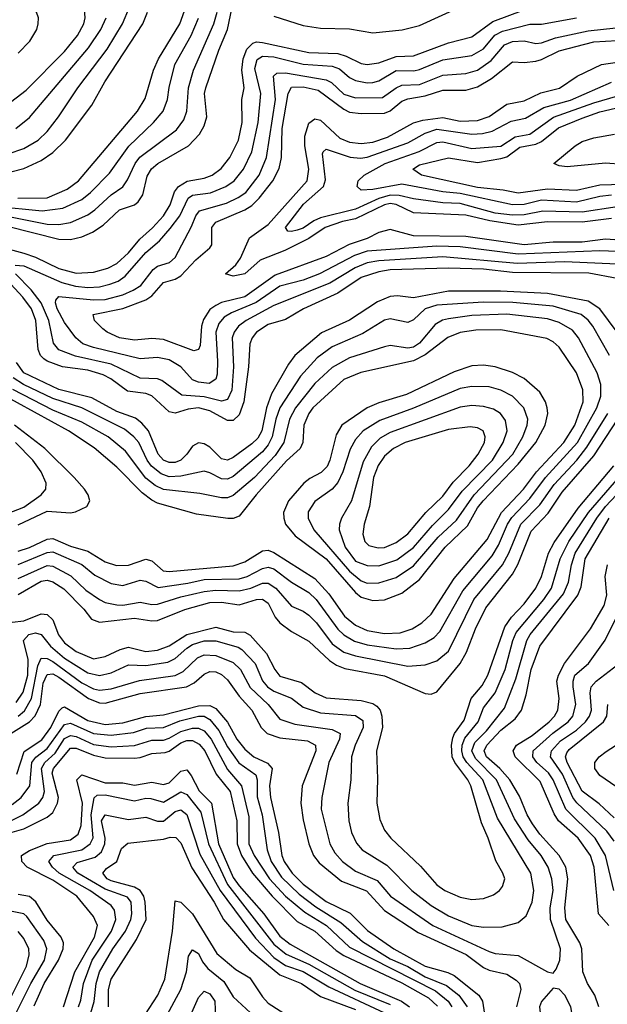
# Model space of a CAD drawing. Header units: inches. Extents: x 1305375 to 1407406, y 744550 to 841633.
# Tile 418 of 509: x 1362376 to 1364396, y 832279 to 835664. Entities that reach past the tile are written whole.
import ezdxf

# ---------------------------------------------------------------- set-up
doc = ezdxf.new("R2010")
doc.units = ezdxf.units.IN
doc.header["$MEASUREMENT"] = 0
doc.layers.add('B3863', color=7, linetype='Continuous')

msp = doc.modelspace()

# ---------------------------------------------------------------- linework, layer by layer
at = {"layer": 'B3863', "color": 5}
for points, elevation in [([(1362310, 835354.5), (1362398, 835422), (1362530, 835554.3), (1362574.9, 835610), (1362595.9, 835650), (1362600.5, 835670), (1362599, 835699), (1362589.9, 835729.9), (1362561.6, 835761.6), (1362518.3, 835790), (1362476.2, 835810), (1362370, 835844.8)], 1980), ([(1362370.7, 835549.3), (1362411.1, 835590), (1362434.2, 835630), (1362439.3, 835650), (1362440.1, 835670), (1362434, 835690), (1362403.2, 835730), (1362349, 835770)], 2020), ([(1362334, 834954), (1362510, 834909.3), (1362550, 834907.8), (1362590, 834917.3), (1362626.5, 834933.5), (1362662.8, 834957.2), (1362718.7, 835010), (1362770, 835027.4), (1362782.7, 835037.3), (1362798.6, 835061.4), (1362814.2, 835125.8), (1362829.1, 835150.9), (1362850.4, 835170), (1362956.4, 835230), (1362994.1, 835270), (1363010, 835299.3), (1363018.7, 835330), (1363011.7, 835410), (1363016.1, 835430), (1363060.2, 835559.8), (1363090, 835630.2), (1363110.7, 835729.3)], 1820), ([(1363250, 835675.7), (1363350, 835644), (1363410, 835635.4), (1363510, 835633), (1363590, 835619.1), (1363691.2, 835628.8), (1363750, 835644.3), (1363959.4, 835740.6)], 1820), ([(1362250, 834899.5), (1362390, 834861.7), (1362430, 834847.9), (1362510, 834808.7), (1362570, 834792), (1362630, 834795.7), (1362679, 834810), (1362710, 834825.4), (1362750, 834862.9), (1362788.5, 834910), (1362832.1, 834947.9), (1362870.6, 834989.4), (1362892.6, 835027.4), (1362907.9, 835072.1), (1362922, 835090), (1362951.6, 835108.4), (1363010, 835119.6), (1363037.4, 835130), (1363068.1, 835151.9), (1363097.9, 835190), (1363127.7, 835250), (1363141.2, 835310), (1363139.6, 835390), (1363147.4, 835430), (1363139.6, 835490), (1363144.2, 835530), (1363156.8, 835563.2), (1363176.8, 835583.2), (1363190, 835587.8), (1363210, 835585.5), (1363370, 835550.9), (1363470, 835547.4), (1363498.7, 835538.7), (1363550, 835513.8), (1363570, 835510.4), (1363610, 835515.7), (1363670, 835537), (1363730, 835540.2), (1363850, 835584.8), (1363930, 835605.1), (1364002.4, 835657.6), (1364110, 835698.4)], 1780), ([(1362336.6, 835203.4), (1362390, 835221.7), (1362439, 835250), (1362470, 835279.6), (1362509.5, 835330), (1362575.6, 835430), (1362676.9, 835563.1), (1362729.3, 835650), (1362753.1, 835706.9)], 1940), ([(1362369.7, 835050.3), (1362470, 835052), (1362538.6, 835081.4), (1362577.7, 835110), (1362781.2, 835350), (1362806.9, 835393.1), (1362836.4, 835490), (1362853.4, 835530), (1362926.6, 835650), (1362948.6, 835710)], 1880), ([(1362290, 835022.4), (1362453.1, 835006.9), (1362523.6, 835016.4), (1362590, 835045.8), (1362619.7, 835070), (1362684.1, 835135.9), (1362750.7, 835229.3), (1362835.3, 835310), (1362869, 835350), (1362884.5, 835390), (1362889.4, 835430.6), (1362909.3, 835510), (1362965, 835610), (1362991, 835669)], 1860), ([(1362350, 835142.6), (1362390, 835152.8), (1362450, 835179.5), (1362490, 835207.9), (1362533.2, 835250), (1362624.1, 835370), (1362668.7, 835450), (1362798.9, 835650), (1362815.7, 835690)], 1920), ([(1362350, 834984.9), (1362470, 834960.6), (1362510, 834960.1), (1362550, 834966.7), (1362610, 834992.9), (1362634.4, 835010), (1362690, 835062.3), (1362730.5, 835089.5), (1362747, 835113), (1362772.7, 835170), (1362788.5, 835191.5), (1362914.5, 835285.5), (1362940.4, 835319.6), (1362951, 835350), (1362955.8, 835430), (1362973.4, 835490), (1363043, 835650), (1363054.2, 835690)], 1840), ([(1362360.5, 834819.5), (1362390, 834817.6), (1362520.2, 834760.2), (1362567.8, 834747.8), (1362610, 834743.4), (1362650, 834745.1), (1362685.4, 834754.6), (1362714.5, 834765.5), (1362738.2, 834781.8), (1362810, 834863.7), (1362856.6, 834903.4), (1362893.6, 834946.3), (1362926.1, 834990), (1362954.9, 835050), (1362970, 835060.5), (1363031.8, 835068.2), (1363084.7, 835090), (1363113.7, 835110), (1363145.4, 835150), (1363174.4, 835210), (1363195.6, 835310), (1363205.2, 835410), (1363184.1, 835495.9), (1363192.4, 835527.6), (1363210, 835539), (1363250, 835536.6), (1363350, 835510.9), (1363450, 835504.3), (1363475.3, 835495.3), (1363510, 835465.8), (1363530, 835455.1), (1363570, 835447.4), (1363590, 835448.6), (1363610, 835454.1), (1363670, 835489), (1363731.3, 835488.7), (1363750, 835492.5), (1363830, 835526.4), (1363930, 835540.5), (1363970, 835563.5), (1364009.5, 835610.5), (1364035.1, 835624.9), (1364130, 835648.9), (1364170, 835648.5), (1364290, 835670.3)], 1760), ([(1362362.7, 835290), (1362410, 835327.9), (1362612.7, 835567.3), (1362654.5, 835630), (1362672.6, 835670)], 1960), ([(1364430, 834867.6), (1364370, 834869.8), (1364090, 834858.4), (1363890, 834883.3), (1363810, 834885.9), (1363570, 834868.2), (1363526.9, 834853.2), (1363406.5, 834790), (1363350, 834769), (1363270, 834747.5), (1363188.5, 834691.5), (1363104.1, 834655.9), (1363079.3, 834640.7), (1363060.7, 834619.3), (1363050.1, 834590), (1363056.4, 834490), (1363054.6, 834445.4), (1363050, 834428.5), (1363027.3, 834412.7), (1362990, 834417.3), (1362970, 834425.9), (1362929.3, 834470), (1362890, 834494.3), (1362850, 834502.4), (1362790, 834497.8), (1362630, 834536.5), (1362593.4, 834550), (1362569, 834570), (1362530, 834623.4), (1362504.2, 834670), (1362498.4, 834690), (1362500.2, 834699.8), (1362510, 834711.9), (1362630, 834701.1), (1362670, 834702.5), (1362730, 834717.7), (1362765.9, 834734.1), (1362792.1, 834750), (1362834.4, 834805.6), (1362850, 834816.7), (1362890.7, 834829.3), (1362910, 834846.1), (1362966.6, 834953.4), (1362981.5, 834990), (1362993.5, 835006.5), (1363086.4, 835033.6), (1363127.4, 835052.6), (1363152.8, 835070), (1363199.5, 835130), (1363224.7, 835190), (1363255.6, 835390), (1363248.1, 835470), (1363259.8, 835480.2), (1363290, 835481.6), (1363430, 835457.5), (1363447.6, 835447.6), (1363490, 835408.4), (1363530, 835395.1), (1363623.1, 835396.9), (1363670, 835430.1), (1363690, 835438.9), (1363750, 835441.2), (1363830, 835473), (1363910, 835479.5), (1363950, 835490.9), (1363996.5, 835523.5), (1364042.3, 835577.7), (1364070, 835589.1), (1364110, 835590.9), (1364150, 835582.7), (1364170, 835584.9), (1364218.4, 835601.6), (1364330, 835625.2), (1364510, 835644.7)], 1740), ([(1364470, 834903.6), (1364390, 834909.8), (1364310, 834899.2), (1364210, 834899.4), (1364109.7, 834889.7), (1363910, 834918.6), (1363730, 834920.6), (1363650, 834942.9), (1363610, 834932.3), (1363570, 834911.3), (1363508.8, 834891.2), (1363429.9, 834850.1), (1363254.3, 834785.7), (1363150, 834710.9), (1363070, 834691.9), (1363050, 834681.4), (1363030, 834667.4), (1363007.3, 834632.7), (1363001.1, 834610), (1362996.1, 834543.9), (1362990, 834529.9), (1362974.6, 834525.4), (1362870, 834564.8), (1362830, 834567.9), (1362770, 834562.6), (1362719.2, 834570), (1362676.2, 834590), (1362661.6, 834601.6), (1362632.7, 834630), (1362628.9, 834650), (1362730, 834671.2), (1362810, 834701), (1362830, 834714.7), (1362870, 834760.7), (1362910, 834771.9), (1362930, 834782.9), (1362981.7, 834838.3), (1363030, 834879.8), (1363036.3, 834890), (1363036.5, 834950), (1363050, 834967.5), (1363150, 835010.1), (1363174.3, 835025.7), (1363199.4, 835050), (1363246.5, 835110), (1363268.1, 835151.9), (1363275.4, 835190), (1363278.7, 835290), (1363298.8, 835410), (1363310, 835431.6), (1363350, 835433.4), (1363401.9, 835421.9), (1363490, 835356), (1363510, 835346.3), (1363550, 835341.1), (1363630, 835342.5), (1363650, 835350.3), (1363690, 835384.2), (1363710, 835392.3), (1363770, 835401.7), (1363830, 835422.2), (1363910, 835421.7), (1363950, 835433.2), (1363998.4, 835461.6), (1364070, 835519.6), (1364110, 835516.5), (1364150, 835521.1), (1364170, 835526.6), (1364230, 835556.7), (1364350, 835588.1), (1364550, 835598.9)], 1720), ([(1364410, 834980.4), (1364310, 834967.8), (1364190.9, 834969.1), (1364090, 834957.2), (1363992.3, 834972.3), (1363910, 834991.8), (1363730, 835000.5), (1363670, 835028.1), (1363650, 835031.6), (1363630, 835027.6), (1363530, 834979), (1363486, 834970), (1363425.5, 834950), (1363370, 834912.3), (1363287.5, 834870), (1363203, 834837), (1363150, 834790.3), (1363110, 834782), (1363083.5, 834790), (1363119.2, 834820.8), (1363135.4, 834844.6), (1363166.2, 834913.8), (1363230, 834959.3), (1363363.9, 835110), (1363370, 835150), (1363355.6, 835230), (1363356.5, 835263.5), (1363370, 835308.2), (1363390, 835323.3), (1363410, 835318.6), (1363476.9, 835256.9), (1363510, 835243.1), (1363550, 835238.1), (1363590, 835243.3), (1363640, 835260), (1363730, 835309.2), (1363761.9, 835318.1), (1363830, 835328.2), (1363890, 835315.3), (1363950, 835317), (1363990, 835331), (1364050, 835373.4), (1364110, 835385.3), (1364167, 835413), (1364231.4, 835428.6), (1364292.1, 835470), (1364376.4, 835510), (1364430, 835517.7)], 1680), ([(1364430, 835020.4), (1364310, 835001.9), (1364174.5, 835005.5), (1364110, 834992.9), (1364070, 834992.3), (1364010, 834998.3), (1363890, 835032.3), (1363830, 835034.2), (1363730, 835047.7), (1363679.9, 835059.9), (1363650, 835060.4), (1363610, 835049.7), (1363530, 835012.3), (1363410, 834982.9), (1363387.3, 834972.7), (1363350, 834946.8), (1363330, 834940.1), (1363310, 834935.3), (1363297.4, 834937.4), (1363289.5, 834950), (1363351.8, 835030), (1363420.5, 835090), (1363426.9, 835113.1), (1363417.3, 835202.7), (1363419.1, 835210), (1363430, 835219.2), (1363511.6, 835191.6), (1363547.9, 835187.9), (1363570, 835191.7), (1363710, 835240.1), (1363770, 835274.4), (1363810, 835287.9), (1363930, 835270.7), (1363967.4, 835272.6), (1363999.7, 835280.3), (1364065.4, 835314.6), (1364115, 835325), (1364178, 835362), (1364270, 835387.5), (1364410, 835449.4)], 1660), ([(1364410, 835060.2), (1364370, 835055.6), (1364290, 835036.5), (1364170, 835043.1), (1364110, 835028.7), (1364070, 835027.2), (1363890, 835067), (1363830, 835072.4), (1363690, 835098.9), (1363590, 835080.2), (1363550, 835077.5), (1363535.9, 835090), (1363539.9, 835110), (1363559.9, 835130), (1363632.7, 835170), (1363749.7, 835210.3), (1363810, 835241.7), (1363830, 835244.1), (1363930, 835221.6), (1364030, 835229.1), (1364078.7, 835261.3), (1364130, 835270.6), (1364210.6, 835329.4), (1364350, 835378.3), (1364550, 835436.5)], 1640), ([(1364450, 835097.3), (1364370, 835095.6), (1364290, 835076.2), (1364190, 835081.3), (1364090, 835067.3), (1364037.7, 835077.7), (1363950, 835086.6), (1363757.6, 835130), (1363727.6, 835150), (1363750, 835164.6), (1363850, 835188.8), (1363950, 835173.3), (1364030, 835186.3), (1364050, 835192.8), (1364094.8, 835225.2), (1364150, 835236.3), (1364170, 835245.3), (1364228.2, 835291.8), (1364310, 835325.8), (1364370, 835347.1), (1364590, 835399)], 1620), ([(1364450, 835165.6), (1364389.6, 835170.4), (1364258.5, 835158.5), (1364230, 835161.6), (1364211.9, 835170), (1364285.5, 835230), (1364310, 835244.8), (1364350, 835258.4), (1364420.7, 835270)], 1580), ([(1364430, 834773.8), (1364332.7, 834792.7), (1364070, 834795.4), (1363970, 834806.7), (1363849.7, 834810.3), (1363650, 834803.5), (1363610, 834797.7), (1363550, 834777.4), (1363470, 834724.1), (1363351.2, 834670), (1363290, 834633.7), (1363230, 834616.4), (1363190.1, 834590), (1363175.1, 834570), (1363167.4, 834550), (1363162.3, 834470), (1363146.6, 834350), (1363130, 834305.4), (1363110, 834286.2), (1363090, 834285.6), (1363030, 834319.7), (1362990, 834329.5), (1362954.8, 834325.2), (1362910, 834311), (1362890, 834315.3), (1362830, 834371.2), (1362810, 834379), (1362746.5, 834386.5), (1362689.4, 834429.5), (1362662.9, 834442.9), (1362610, 834459), (1362523.4, 834470), (1362470, 834489.5), (1362458.5, 834498.5), (1362447.2, 834510), (1362439.3, 834530), (1362431.4, 834630), (1362416, 834670), (1362386.5, 834710), (1362219.1, 834890)], 1780), ([(1364430, 834823.1), (1364250, 834831.4), (1364086.3, 834826.3), (1363830, 834848.4), (1363610, 834835.5), (1363570, 834828.3), (1363529.5, 834810.5), (1363441.5, 834758.5), (1363250, 834681.2), (1363154.2, 834630), (1363128.4, 834610), (1363113, 834590), (1363106.8, 834570), (1363110.6, 834470), (1363104.9, 834390), (1363090, 834357.9), (1363070, 834352.2), (1363010, 834367), (1362932.7, 834372.7), (1362864, 834424), (1362849.1, 834429.1), (1362790, 834431.6), (1362690, 834479.6), (1362567.7, 834507.7), (1362510, 834528.5), (1362492, 834552), (1362476.5, 834630), (1362449.1, 834690), (1362415.5, 834735.5), (1362361.5, 834790)], 1760), ([(1364429.9, 834590), (1364369.9, 834670), (1364330, 834696.7), (1364190, 834722.9), (1364029.1, 834730.9), (1363850, 834731.2), (1363730, 834707.4), (1363674.5, 834714.5), (1363650, 834711.8), (1363605.7, 834694.3), (1363510, 834631.5), (1363413, 834587), (1363322.3, 834510), (1363300.2, 834479.8), (1363241.8, 834378.2), (1363223.9, 834330), (1363207.8, 834250), (1363194.9, 834225.1), (1363174.4, 834205.6), (1363110, 834158.5), (1363090, 834149.9), (1363070, 834154.7), (1363030, 834193.9), (1363010, 834206.2), (1362990, 834209.3), (1362970, 834197.6), (1362951, 834170), (1362930.1, 834150), (1362910, 834141.9), (1362890, 834141.5), (1362870, 834149.7), (1362852.4, 834170), (1362818.2, 834250), (1362796.3, 834276.3), (1362773.6, 834293.6), (1362710, 834316.5), (1362623.4, 834363.4), (1362510, 834392.8), (1362390.4, 834450.4), (1362364.9, 834484.9)], 1820), ([(1364403.1, 834510), (1364346.8, 834610), (1364330, 834630.7), (1364305.6, 834650), (1364210, 834678.6), (1364071.2, 834691.2), (1363970, 834692.5), (1363810, 834682.4), (1363770, 834670), (1363730, 834632.5), (1363710, 834622.7), (1363650, 834635.5), (1363630, 834630.4), (1363555.4, 834584.6), (1363450, 834539.6), (1363398.2, 834501.8), (1363341.6, 834438.4), (1363270, 834330), (1363256, 834290), (1363243.5, 834230), (1363230, 834202.1), (1363210, 834178.2), (1363110, 834093.1), (1363090, 834084.5), (1363070, 834085.3), (1363030, 834106.6), (1363010, 834112.1), (1362930, 834094.4), (1362890, 834092.8), (1362862.3, 834102.3), (1362829, 834129), (1362814.1, 834150), (1362784.9, 834210), (1362768.7, 834230), (1362736.3, 834256.3), (1362590, 834329.5), (1362490, 834361.4), (1362389.4, 834409.4), (1362352.9, 834432.8)], 1840), ([(1362370, 833791.2), (1362470, 833832.7), (1362490, 833834), (1362590, 833790.6), (1362634.1, 833754.1), (1362690, 833726), (1362730, 833718.5), (1362790, 833737), (1362810, 833733.1), (1362851.8, 833711.8), (1362953.5, 833726.4), (1363010, 833739.3), (1363130, 833742), (1363158.2, 833750), (1363210, 833777.5), (1363230, 833781.7), (1363250, 833776.1), (1363310, 833729.7), (1363370, 833694.4), (1363395.3, 833670), (1363470, 833568.3), (1363490, 833549.1), (1363527.1, 833527.1), (1363570, 833515.1), (1363670, 833500.4), (1363716.7, 833503.3), (1363770, 833521.2), (1363800.2, 833539.8), (1363819.8, 833560.2), (1363899.4, 833700.6), (1363999.8, 833820.2), (1364022.2, 833857.8), (1364053.1, 833930), (1364067.2, 833952.8), (1364130, 834017.4), (1364183.8, 834090), (1364293, 834210), (1364359.8, 834330), (1364373.4, 834370), (1364373.3, 834410), (1364361.5, 834450), (1364297.4, 834570), (1364276, 834596), (1364230, 834622.8), (1364190, 834635), (1364050, 834651.3), (1363930, 834647.1), (1363850, 834636.1), (1363829.6, 834630.4), (1363804.3, 834615.7), (1363750, 834551.3), (1363730, 834538.6), (1363710, 834534.2), (1363650, 834543.4), (1363630, 834539.3), (1363510, 834501.5), (1363450, 834468.1), (1363390, 834412.8), (1363324.4, 834330), (1363303.6, 834290), (1363284.2, 834210), (1363254, 834166), (1363182.8, 834090), (1363110, 834027.7), (1363090, 834020.1), (1363070, 834019.6), (1362994.6, 834034.6), (1362870, 834049.2), (1362842.1, 834062.1), (1362810, 834088.1), (1362740, 834180), (1362679.7, 834230), (1362590, 834280.7), (1362490, 834321.1), (1362352.3, 834392.3)], 1860), ([(1362370, 833836.4), (1362410, 833849.8), (1362470, 833878.1), (1362490, 833880.6), (1362550, 833854.4), (1362610, 833836.6), (1362670, 833800.6), (1362708.1, 833788), (1362750, 833788.8), (1362810, 833809.4), (1362830, 833803.1), (1362869.4, 833769.4), (1362890, 833766.6), (1363110, 833786.4), (1363150, 833800.1), (1363210, 833837.7), (1363230, 833839.6), (1363250, 833832.2), (1363390, 833742.7), (1363438.6, 833690), (1363492.8, 833612.8), (1363530, 833582.2), (1363570, 833564.5), (1363630, 833553.3), (1363683.9, 833556.1), (1363724.9, 833570), (1363758.6, 833590), (1363790, 833620.3), (1363870, 833743), (1363983.4, 833876.6), (1364032.8, 833970), (1364108, 834050), (1364152.1, 834110), (1364246.9, 834210), (1364284.3, 834270), (1364312.8, 834350), (1364311.3, 834391.3), (1364290.3, 834450), (1364230, 834538), (1364210, 834556.9), (1364187.7, 834567.7), (1364030, 834597.3), (1363943.6, 834596.4), (1363890, 834588.5), (1363848.2, 834571.8), (1363770, 834511.5), (1363730, 834491.3), (1363548.7, 834451.3), (1363490, 834426.5), (1363383.9, 834330), (1363369.5, 834310), (1363352.7, 834270), (1363349.4, 834210), (1363339.7, 834190), (1363293.2, 834146.8), (1363188.5, 834030), (1363130, 833956.7), (1363110, 833949.1), (1363090.9, 833949.1), (1362983.7, 833963.7), (1362850, 834002.3), (1362830, 834011.8), (1362797.3, 834037.3), (1362710, 834125.3), (1362632.2, 834192.2), (1362543.9, 834250), (1362310, 834378.8)], 1880), ([(1362370, 833742.3), (1362470, 833787.9), (1362490, 833784.9), (1362551.8, 833751.8), (1362603.1, 833703.1), (1362650, 833670.4), (1362670, 833660.2), (1362710, 833651.9), (1362730, 833651), (1362790, 833661.2), (1362830, 833652.9), (1362850, 833654.2), (1362930, 833680), (1363010, 833698.1), (1363050, 833702.3), (1363130, 833700), (1363170, 833709.8), (1363210, 833727.1), (1363230, 833727.2), (1363256.2, 833710), (1363310, 833647.4), (1363350, 833630.9), (1363370, 833616.6), (1363395.8, 833590), (1363450, 833518), (1363490, 833489.5), (1363530, 833476.6), (1363710, 833441.1), (1363770, 833446.2), (1363810, 833459.9), (1363850, 833493.2), (1363937.5, 833670), (1364036.2, 833790), (1364057.6, 833830), (1364098.8, 833930), (1364163.8, 833996.2), (1364213.5, 834066.5), (1364290.8, 834149.2), (1364325.6, 834194.4), (1364398, 834310)], 1840), ([(1362370, 833927.5), (1362470, 833974.6), (1362550, 833968.5), (1362567.7, 833972.3), (1362607.1, 833990), (1362617, 834010), (1362611.6, 834030), (1362598.8, 834050), (1362563.2, 834090), (1362462.1, 834190), (1362357.6, 834270)], 1920), ([(1362370, 833688), (1362450, 833733.3), (1362470, 833736.5), (1362490, 833731.2), (1362527.7, 833707.7), (1362596.9, 833636.9), (1362622.8, 833602.8), (1362650, 833592.7), (1362770, 833606.1), (1362830, 833596.9), (1362850, 833598.6), (1362943.7, 833636.3), (1363030, 833660), (1363070, 833661.1), (1363130, 833652.6), (1363190, 833670.3), (1363210, 833671.9), (1363230, 833657.9), (1363254.1, 833610), (1363270, 833590.1), (1363310, 833560.3), (1363370, 833527.8), (1363441, 833461), (1363464.5, 833444.5), (1363493.6, 833433.6), (1363630, 833408.3), (1363770, 833347.8), (1363790, 833345.2), (1363810, 833353.2), (1363890, 833450.1), (1363911.6, 833490), (1363942.6, 833570), (1363977.8, 833642.2), (1364070, 833757.2), (1364088.6, 833791.4), (1364134.7, 833905.3), (1364192.3, 833967.7), (1364240.9, 834039.1), (1364350, 834164.2), (1364432.6, 834290)], 1820), ([(1362334, 833966), (1362390, 833988.3), (1362449.9, 834030), (1362465.2, 834050), (1362466.3, 834070), (1362449.9, 834110), (1362421.3, 834150), (1362361.6, 834210)], 1940), ([(1362350, 833592.9), (1362390, 833597.5), (1362450, 833621.1), (1362470, 833619.4), (1362490, 833600.1), (1362509.5, 833549.5), (1362530, 833521), (1362570, 833491.4), (1362630, 833466.9), (1362670, 833474.1), (1362721, 833499), (1362750, 833506.9), (1362810, 833492.2), (1362850, 833496.7), (1362890, 833511.4), (1362950.3, 833549.7), (1363050, 833575.9), (1363110, 833559.9), (1363150, 833557.9), (1363167.9, 833547.9), (1363224.7, 833484.7), (1363252.4, 833430), (1363270, 833407.4), (1363345.2, 833385.2), (1363391.8, 833350), (1363430, 833333), (1363550, 833323), (1363590, 833313.2), (1363604.1, 833304.1), (1363615.3, 833290), (1363620.8, 833270), (1363622.7, 833230), (1363602.2, 833150), (1363606.1, 833053.9), (1363603.8, 832970), (1363614, 832914), (1363630, 832877.6), (1363651.5, 832850), (1363754.2, 832754.1), (1363809.5, 832690), (1363836.9, 832670), (1363890, 832646.6), (1363930, 832638.8), (1363970, 832642.8), (1364004.3, 832655.7), (1364025, 832670), (1364036, 832684), (1364043.4, 832710), (1364037, 832730), (1364012.5, 832772.5), (1363986.8, 832850), (1363963.2, 832903.2), (1363926.5, 833030), (1363916.7, 833050), (1363871.7, 833110), (1363862.6, 833130), (1363860, 833170), (1363864.6, 833195.4), (1363870.2, 833210), (1363904, 833256), (1363928.3, 833330), (1363965.5, 833374.5), (1363985.6, 833410), (1364043.4, 833576.6), (1364066.1, 833610), (1364110, 833655.5), (1364150.5, 833710), (1364169.7, 833750), (1364194.3, 833830), (1364213.8, 833866.2), (1364295.7, 833984.3), (1364418.6, 834130)], 1780), ([(1362363.3, 833316.7), (1362387.5, 833352.5), (1362403.9, 833410), (1362404.6, 833464.6), (1362388.7, 833530), (1362407.3, 833550), (1362430, 833555.7), (1362450, 833550.5), (1362481.9, 833510), (1362530, 833468.9), (1362610, 833418.7), (1362650, 833409.5), (1362690, 833418.5), (1362750, 833445.7), (1362810, 833443.2), (1362885.4, 833454.6), (1362910, 833467.3), (1362950, 833503.4), (1362970, 833515.3), (1363010, 833528.1), (1363050, 833528.5), (1363126.5, 833506.5), (1363139, 833499), (1363185.8, 833450), (1363210, 833391.2), (1363228.2, 833370), (1363250, 833354.9), (1363310, 833331.3), (1363350, 833300.5), (1363410, 833280.5), (1363530, 833271.8), (1363555.1, 833255.1), (1363557.2, 833230), (1363528.8, 833170), (1363516.4, 833130), (1363514.5, 833050), (1363503.4, 832970), (1363507.7, 832910), (1363516.8, 832870), (1363533.3, 832833.3), (1363552.9, 832810), (1363637.5, 832757.5), (1363723.4, 832670), (1363790, 832618.6), (1363850, 832582.8), (1363930, 832549.7), (1363970, 832543.8), (1364034.7, 832545.3), (1364090, 832559.8), (1364117.4, 832582.6), (1364137.3, 832630), (1364143.9, 832670), (1364133.5, 832730), (1364018.5, 832918.5), (1363968, 833050), (1363913.4, 833110), (1363900.6, 833130), (1363895.6, 833150), (1363896.8, 833170), (1363906.5, 833193.5), (1363951.5, 833250), (1363970, 833298.1), (1364010.2, 833349.8), (1364044.6, 833430), (1364070.9, 833530), (1364082.9, 833557.1), (1364177.7, 833670), (1364204.1, 833710), (1364233.9, 833810), (1364264, 833870), (1364331.7, 833970), (1364435.2, 834090)], 1760), ([(1362370, 833269.2), (1362392.6, 833287.4), (1362416.8, 833330), (1362438, 833442), (1362450, 833468.9), (1362470, 833467.7), (1362490, 833457), (1362590, 833384.4), (1362630, 833363.4), (1362650, 833358.4), (1362690, 833363.5), (1362787.4, 833392.6), (1362910.5, 833409.5), (1362937.5, 833422.5), (1362987.6, 833470), (1363010, 833479.8), (1363050, 833478.1), (1363110, 833453.6), (1363134.9, 833430), (1363167.7, 833367.7), (1363229.7, 833310), (1363270, 833259.6), (1363322.1, 833242), (1363450, 833223.1), (1363477.1, 833210), (1363475.4, 833190), (1363439.1, 833110), (1363415.1, 832990), (1363411.8, 832950), (1363442.3, 832830), (1363459.7, 832799.7), (1363485.7, 832770), (1363530, 832736.1), (1363604.4, 832704.4), (1363651, 832650), (1363796.3, 832550), (1363990, 832459.9), (1364010, 832452.9), (1364090, 832446.4), (1364190, 832390.2), (1364210, 832385.5), (1364219.9, 832400.1), (1364232.9, 832430), (1364234.8, 832470), (1364201, 832570), (1364200.1, 832610), (1364209.9, 832670), (1364205.6, 832710), (1364192.7, 832750), (1364168.6, 832790), (1364124.4, 832844.4), (1364076.7, 832916.7), (1364015.2, 833050), (1363943.4, 833123.4), (1363930.8, 833150), (1363941, 833179), (1363980.9, 833219.1), (1364043.1, 833296.9), (1364081.7, 833398.3), (1364118.9, 833530), (1364130.8, 833550), (1364245.2, 833690), (1364262.2, 833730), (1364273.1, 833790), (1364285.7, 833830), (1364360, 833950), (1364390, 833989.8), (1364484, 834090)], 1740), ([(1364366.5, 832270), (1364353.6, 832310), (1364327.9, 832350), (1364311.3, 832390), (1364308, 832470), (1364301.5, 832490), (1364253.8, 832570), (1364250.2, 832610), (1364260.6, 832710), (1364253, 832750), (1364230.2, 832790), (1364164, 832864), (1364138.7, 832898.7), (1364120, 832930), (1364094.5, 832994.5), (1364060.7, 833050), (1364026, 833090), (1363981.2, 833130), (1363973, 833150), (1363981.7, 833170), (1364030, 833221.2), (1364079.5, 833260.5), (1364101.2, 833290), (1364117.3, 833342.7), (1364134.6, 833430), (1364163.5, 833510), (1364295.1, 833684.9), (1364305.8, 833714.2), (1364319.4, 833810), (1364402.7, 833950)], 1720), ([(1364401.2, 832550), (1364365.8, 832590), (1364351.1, 832750), (1364338.1, 832790), (1364295.4, 832850), (1364228.6, 832910), (1364213.6, 832933.6), (1364165, 833045), (1364079.3, 833130), (1364071.8, 833150), (1364084, 833170), (1364137.2, 833202.8), (1364195.6, 833250), (1364214.8, 833270), (1364226.2, 833290), (1364230.8, 833330), (1364223, 833390), (1364228.3, 833410), (1364249.2, 833450.8), (1364337.7, 833570), (1364385.6, 833650), (1364394.5, 833685.5), (1364388.9, 833750), (1364396.5, 833790)], 1680), ([(1364417.9, 832670), (1364390.2, 832790.1), (1364354.1, 832850), (1364253.9, 832950), (1364210, 833050.7), (1364194.2, 833074.2), (1364153.3, 833110), (1364139.5, 833130), (1364141, 833150), (1364208.7, 833211.3), (1364261.1, 833250), (1364277.4, 833270), (1364288.3, 833310), (1364278.6, 833370), (1364278.3, 833390), (1364284.5, 833410), (1364331.6, 833450), (1364389.1, 833530.9), (1364428.3, 833611.7)], 1660), ([(1364419.5, 832839.5), (1364394.1, 832874.1), (1364291.6, 832971.6), (1364277.5, 832990), (1364241.4, 833070), (1364200.5, 833130), (1364203.9, 833150), (1364235.2, 833184.8), (1364290, 833221.3), (1364321.5, 833250), (1364335.2, 833270), (1364341.6, 833290), (1364337.4, 833350), (1364340.9, 833370), (1364357.8, 833390), (1364432.4, 833447.6)], 1640), ([(1362336, 833204), (1362410, 833249.8), (1362429.4, 833270.6), (1362447.6, 833310), (1362456.9, 833383.1), (1362470, 833413.1), (1362490, 833414.8), (1362510, 833403.5), (1362612.5, 833330), (1362650, 833315.6), (1362670, 833314.4), (1362790, 833347.5), (1362949.8, 833370.2), (1362976.2, 833383.8), (1363010, 833414.1), (1363030, 833422.9), (1363050, 833422.1), (1363070, 833413.2), (1363090, 833394.5), (1363130, 833338.5), (1363174.1, 833290), (1363206, 833230), (1363226.7, 833210), (1363270, 833194.8), (1363364.8, 833184.8), (1363392.7, 833170), (1363393.9, 833150), (1363346.9, 833030), (1363342.2, 832970), (1363350, 832913.1), (1363370.1, 832830), (1363386.1, 832790), (1363405.7, 832765.7), (1363482.5, 832702.5), (1363568.6, 832668.6), (1363630, 832601.4), (1363745.6, 832525.6), (1363910.5, 832450.5), (1363970, 832405), (1363990, 832395.8), (1364050, 832382.3), (1364082.3, 832362.3), (1364094.1, 832350), (1364098.2, 832330), (1364083.7, 832270)], 1720), ([(1362366.4, 833070), (1362391.5, 833148.5), (1362451.6, 833188.4), (1362483.2, 833230), (1362510, 833286.9), (1362521.9, 833298.1), (1362530, 833301.7), (1362610, 833254.9), (1362670, 833241), (1362730, 833246.3), (1362810, 833268.6), (1362870, 833274.1), (1362990, 833304.9), (1363030, 833306.2), (1363050, 833295.9), (1363090, 833248.7), (1363122.9, 833190), (1363150, 833156.1), (1363180.7, 833130), (1363227.6, 833107.6), (1363244, 833090), (1363235.2, 833030), (1363237.9, 832990), (1363265.3, 832870), (1363277.3, 832790), (1363285.4, 832770), (1363312.6, 832730), (1363350, 832691.9), (1363430, 832632.4), (1363512.5, 832592.5), (1363572.1, 832532.1), (1363661.8, 832470), (1363770, 832409.7), (1363847.9, 832387.9), (1363870, 832377.4), (1363954.2, 832310), (1363967, 832290), (1363975.7, 832230)], 1680), ([(1364419.6, 832919.6), (1364367.6, 832967.6), (1364310, 833011.3), (1364257.9, 833110), (1364252.1, 833130), (1364256.6, 833143.4), (1364265.1, 833154.9), (1364383.4, 833250), (1364394.1, 833270), (1364397.4, 833310)], 1620), ([(1362350, 832966.1), (1362380.5, 832990), (1362410.5, 833030), (1362417, 833110), (1362431.3, 833128.7), (1362470, 833158.7), (1362530, 833240.4), (1362550, 833245.2), (1362630, 833210.2), (1362690, 833204.2), (1362766.8, 833213.2), (1362811.9, 833228.1), (1362870, 833230.5), (1362926.8, 833253.2), (1362990, 833268.9), (1363010, 833269.1), (1363030, 833258.2), (1363060.5, 833220.5), (1363090, 833163.9), (1363129.5, 833109.5), (1363187.4, 833067.4), (1363192.1, 833050), (1363192.4, 832992.4), (1363208.9, 832930), (1363226.8, 832810), (1363240.4, 832770), (1363276.2, 832716.2), (1363336.9, 832656.9), (1363393.4, 832613.4), (1363480.4, 832560.4), (1363554.5, 832494.5), (1363650, 832435), (1363710, 832408.6), (1363770, 832373.6), (1363843.3, 832343.3), (1363885.3, 832310), (1363914.4, 832270)], 1660), ([(1362350, 832911.6), (1362386.4, 832930), (1362441.1, 832970), (1362455.4, 832990), (1362461.1, 833010), (1362450.4, 833090), (1362462.8, 833110), (1362497.3, 833142.7), (1362530, 833192.8), (1362550, 833203.2), (1362570, 833199.4), (1362630, 833172.4), (1362690, 833164.4), (1362770, 833169.1), (1362830, 833187), (1362870, 833186.7), (1362890, 833193.3), (1362930, 833216.6), (1362970, 833228), (1362990, 833228.3), (1363010, 833218.6), (1363034.6, 833190), (1363090, 833085.9), (1363137.9, 833030), (1363163.1, 832923.1), (1363163.9, 832830), (1363181.8, 832790), (1363235, 832710), (1363290, 832650.3), (1363355.6, 832595.6), (1363430.4, 832550), (1363510, 832475), (1363804.8, 832324.8), (1363848.8, 832290), (1363861.8, 832270)], 1640), ([(1364462.4, 833002.4), (1364370, 833065.7), (1364353.5, 833090), (1364353.5, 833110), (1364368, 833130), (1364391.8, 833148.2), (1364487.9, 833210)], 1580), ([(1362310, 832859.6), (1362390, 832881.7), (1362470, 832922.1), (1362490, 832938.3), (1362505.8, 832970), (1362509, 832990), (1362487, 833073), (1362492.5, 833090), (1362550, 833159.1), (1362570, 833159.8), (1362630, 833135.4), (1362670, 833126.6), (1362770, 833124.9), (1362790, 833126.8), (1362830, 833140.8), (1362875.7, 833144.3), (1362890, 833149.3), (1362930, 833177.9), (1362950, 833185.3), (1362970, 833185.5), (1362993.4, 833173.4), (1363012.3, 833150), (1363050.8, 833070), (1363099.1, 833010), (1363122.9, 832910), (1363124, 832830), (1363138.5, 832790), (1363176.4, 832730), (1363243.4, 832650), (1363330, 832563.9), (1363390.8, 832530), (1363463.3, 832463.3), (1363490, 832446.5), (1363690, 832352.3), (1363781.1, 832301.1), (1363812, 832272)], 1620), ([(1362525.9, 832270), (1362565, 832390), (1362633.4, 832510), (1362643.1, 832550), (1362630, 832581.1), (1362572.4, 832650), (1362490, 832706), (1362401, 832750), (1362383.2, 832770), (1362381.7, 832790), (1362410, 832807.6), (1362470, 832831.3), (1362550, 832843.8), (1362576.4, 832863.6), (1362587, 832893), (1362591.6, 832970), (1362572.6, 833050), (1362590, 833068.1), (1362670, 833039.7), (1362730, 833040.2), (1362770, 833032.3), (1362830, 833042.9), (1362870, 833034.3), (1362890, 833039.9), (1362930, 833080.1), (1362950, 833084.8), (1362965.3, 833065.3), (1362993, 833013), (1363035.5, 832970), (1363059.5, 832830), (1363110, 832715.1), (1363130, 832686.5), (1363214.9, 832590), (1363270, 832512.6), (1363305.7, 832485.7), (1363546.9, 832350), (1363688, 832290), (1363716.4, 832270)], 1580), ([(1362578.1, 832270), (1362586.5, 832293.5), (1362594.8, 832350), (1362625.1, 832430), (1362691, 832530), (1362705.9, 832570), (1362702.1, 832602.1), (1362690, 832618.9), (1362617.5, 832670), (1362512, 832730), (1362488.4, 832750), (1362475.6, 832770), (1362493.2, 832790), (1362590, 832809.3), (1362618.4, 832830), (1362628.5, 832851.5), (1362621.5, 832930), (1362631.6, 832988.4), (1362641.8, 832998.2), (1362670, 832998.9), (1362770, 832978.6), (1362810, 832987.7), (1362826.1, 832986.1), (1362870, 832974.1), (1362930, 833009.4), (1362950, 833000.5), (1362999, 832939), (1363024.5, 832830), (1363090.2, 832690.2), (1363250, 832485.7), (1363291.7, 832451.7), (1363370, 832416.8), (1363527.8, 832327.8), (1363650, 832277.9)], 1560), ([(1362620.5, 832250), (1362631.8, 832288.2), (1362639.1, 832350), (1362650, 832390.6), (1362695.7, 832470), (1362740.1, 832530), (1362757.9, 832570), (1362761.4, 832590), (1362758.8, 832630), (1362747, 832647), (1362670, 832675.1), (1362575.7, 832730), (1362558.5, 832750), (1362573.2, 832766.8), (1362635.4, 832784.6), (1362657.4, 832802.6), (1362668.6, 832830), (1362669.6, 832850), (1362656.7, 832910), (1362670, 832930.5), (1362750, 832914.6), (1362810, 832922.4), (1362850, 832908.5), (1362870, 832908), (1362910, 832941.4), (1362930, 832947.1), (1362950, 832931.2), (1362995.5, 832795.5), (1363065.1, 832670), (1363186.6, 832506.6), (1363250, 832439.5), (1363290, 832411.8), (1363350, 832391.3), (1363438.9, 832338.9), (1363629.7, 832250)], 1540), ([(1362681.2, 832270), (1362681.5, 832330), (1362690, 832365.5), (1362777.9, 832502.1), (1362810.7, 832570), (1362807.7, 832630), (1362802.4, 832650), (1362790.5, 832670), (1362770, 832681.6), (1362690, 832702.9), (1362677.1, 832710), (1362661.2, 832730), (1362674.5, 832745.5), (1362709.5, 832770), (1362726.1, 832813.9), (1362747.5, 832832.5), (1362870, 832846.9), (1362893.7, 832853.7), (1362912.8, 832852.8), (1362930, 832833.5), (1362967.4, 832747.4), (1363044.9, 832630), (1363076.3, 832570), (1363165.8, 832465.8), (1363270, 832379.6), (1363344.4, 832350), (1363410, 832305.5), (1363530, 832261.4)], 1520), ([(1362426.1, 832273.9), (1362460, 832350), (1362509.3, 832430), (1362525.5, 832470), (1362526.5, 832490), (1362518.5, 832510), (1362470, 832568.1), (1362431.5, 832631.5), (1362409, 832649), (1362370, 832656.7)], 1620), ([(1362746.7, 832150), (1362850.3, 832309.7), (1362874.7, 832365.3), (1362901.3, 832530), (1362910, 832634.9), (1362930, 832629.5), (1362970, 832589.3), (1363053.2, 832453.2), (1363118.5, 832398.5), (1363166.5, 832370), (1363210, 832304.3), (1363230, 832282.9), (1363370, 832192.8)], 1480), ([(1362359.6, 832240.4), (1362414, 832350), (1362460.6, 832430), (1362468.7, 832470), (1362458.3, 832498.3), (1362400.2, 832580.2), (1362389.7, 832589.7), (1362350, 832597.4)], 1640), ([(1362329, 832270), (1362399.4, 832410), (1362408.4, 832448.4), (1362406.9, 832470), (1362390, 832504.7), (1362370, 832529)], 1660), ([(1362875.7, 832230), (1362930, 832330.2), (1362949.1, 832390), (1362955.6, 832444.4), (1362970, 832466.2), (1362990, 832453.2), (1363004.4, 832424.4), (1363022.2, 832402.2), (1363077.7, 832357.7), (1363110, 832305), (1363169, 832249.1)], 1460), ([(1362943.4, 832196.6), (1362990, 832302.6), (1363010, 832323.5), (1363030, 832314.6), (1363046.6, 832290), (1363049.1, 832230)], 1440)]:
    msp.add_lwpolyline(points, dxfattribs=dict(at, elevation=elevation))
for points, elevation in [([(1363970, 834476.7), (1363930, 834473.4), (1363870, 834452.9), (1363705.1, 834374.9), (1363610, 834346.6), (1363570.7, 834329.3), (1363483.4, 834270), (1363463.6, 834236.4), (1363442.3, 834150), (1363432.5, 834127.5), (1363412.3, 834107.7), (1363373.3, 834086.7), (1363353.1, 834070), (1363300.1, 834010), (1363283.1, 833970), (1363283.7, 833950), (1363290.1, 833930), (1363322.7, 833890), (1363430, 833809.8), (1363530, 833694.5), (1363550, 833678.5), (1363590, 833667.2), (1363630, 833668.9), (1363690, 833692.6), (1363750, 833739.2), (1363838.8, 833850), (1363915.8, 833924.2), (1363950, 833986), (1363968.8, 834010), (1364090, 834135.5), (1364150.2, 834210), (1364182, 834270), (1364191.2, 834310), (1364189.6, 834330), (1364184, 834350), (1364163.9, 834383.9), (1364110.5, 834430.5), (1364070, 834451.4), (1364010, 834470.9)], 1920), ([(1363930, 834402.6), (1363890, 834395.9), (1363730, 834328.5), (1363613.6, 834286.4), (1363556.9, 834250), (1363530, 834220.7), (1363512.1, 834187.9), (1363487, 834110), (1363470, 834073), (1363450, 834049.9), (1363390, 834007.5), (1363368.1, 833971.9), (1363368.1, 833950), (1363386.7, 833910), (1363510, 833767.6), (1363550, 833734.9), (1363570, 833726.6), (1363610, 833727.8), (1363670, 833746.5), (1363730, 833786), (1363814.8, 833885.2), (1363877, 833943), (1363938.1, 834030), (1364070.7, 834170), (1364105.6, 834230), (1364120.3, 834270), (1364122.4, 834290), (1364109.4, 834330), (1364070, 834369.9), (1364030, 834390.7), (1363990, 834401.4)], 1940), ([(1363930, 834337.6), (1363890, 834331.9), (1363650, 834245.2), (1363615.1, 834224.9), (1363584.9, 834195.1), (1363556.4, 834143.6), (1363516.9, 834010), (1363482.2, 833950), (1363474.9, 833930), (1363474.2, 833910), (1363494.2, 833850), (1363530, 833802.7), (1363570, 833787), (1363610, 833786.5), (1363672.7, 833807.3), (1363730, 833848.8), (1363795.1, 833924.9), (1363850, 833979.9), (1363897, 834043), (1364001.2, 834150), (1364037.9, 834210), (1364051.6, 834250), (1364046.4, 834286.4), (1364028.6, 834310), (1364004.4, 834324.4), (1363970, 834334.6)], 1960), ([(1363924.3, 834264.3), (1363850, 834254.8), (1363700.9, 834210), (1363661.2, 834190), (1363630, 834163), (1363608.3, 834131.7), (1363592.2, 834090), (1363578.5, 833990), (1363560.1, 833930), (1363555, 833895), (1363562.3, 833870), (1363576.7, 833856.7), (1363607.7, 833847.7), (1363630, 833849.7), (1363670, 833867.1), (1363710, 833896.6), (1363771.7, 833970), (1363830, 834025.6), (1363865.7, 834074.3), (1363920.6, 834130), (1363952, 834170), (1363973.9, 834210), (1363976.4, 834230), (1363968.9, 834250), (1363950, 834260.4)], 1980), ([(1364210, 832334.5), (1364170, 832288), (1364163.3, 832270), (1364165.1, 832250), (1364177.4, 832230), (1364199.2, 832210), (1364230, 832191.8), (1364250, 832189.4), (1364273.6, 832210), (1364277.1, 832230), (1364270.4, 832270), (1364250, 832309.7), (1364230, 832331.3)], 1740)]:
    msp.add_lwpolyline(points, close=True, dxfattribs=dict(at, elevation=elevation))

doc.saveas('drawing.dxf')
